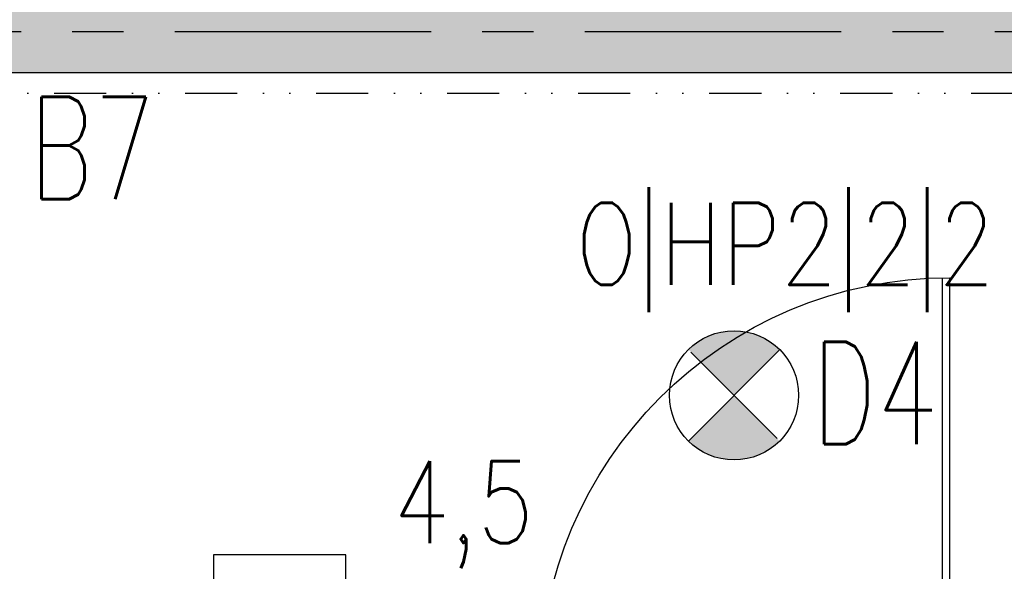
# Model space of a CAD drawing. Extents: x 41755 to 123924, y -112333 to 86187.
# Tile 368 of 582: x 106971 to 107211, y 36250 to 36385. Entities that reach past the tile are written whole.
import ezdxf
from ezdxf.enums import TextEntityAlignment as Align

# ---------------------------------------------------------------- set-up
doc = ezdxf.new("R2010")
doc.units = 0
doc.header["$LTSCALE"] = 50
doc.linetypes.add('CENTER', pattern=[2, 1.25, -0.25, 0.25, -0.25])
doc.linetypes.add('DIVIDE', pattern=[31.75, 12.7, -6.35, 0, -6.35, 0, -6.35])
doc.layers.get('0').update_dxf_attribs({"color": 101, "linetype": 'CONTINUOUS'})
for name, color, linetype in [('Drz---drzwi', 5, 'CONTINUOUS'), ('E-90', 6, 'CONTINUOUS'), ('E35', 6, 'CONTINUOUS'), ('Os-osie glowne', 1, 'CENTER'), ('Sc-beton', 7, 'CONTINUOUS'), ('Sc-beton-hatch', 86, 'CONTINUOUS'), ('Suf-widok', 8, 'CONTINUOUS')]:
    doc.layers.add(name, color=color, linetype=linetype)
doc.styles.add('ROMANS', font='romans', dxfattribs={"width": 0.85})

# ---------------------------------------------------------------- blocks, each defined once
blk = doc.blocks.new('_FKJHKH')
at = {"ltscale": 7}
for p, q in [((5, 8), (5.000000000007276, 108)), ((6.799999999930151, 8), (6.799999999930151, 107.9837986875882))]:
    blk.add_line(p, q, dxfattribs=at)
at = {"ltscale": 25}
for p, q in [((55.00000000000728, 19.69999999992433), (55.00000000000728, -28.89999999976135)), ((5, 8), (0, 8)), ((0, 8), (5, 8)), ((0, 0), (0, 8)), ((105.0000000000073, 8), (5, 8)), ((5, 8), (5, 0)), ((105.0000000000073, 8), (105.0000000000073, 0)), ((110.0000000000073, 8), (105.0000000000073, 8)), ((110.0000000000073, 0), (110.0000000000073, 8)), ((5, 0), (0, 0)), ((5, 0), (0, 0)), ((105.0000000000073, 0), (110.0000000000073, 0)), ((105.0000000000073, 0), (110.0000000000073, 0))]:
    blk.add_line(p, q, dxfattribs=at)
blk.add_arc((5, 8), 100, 0, 90)

msp = doc.modelspace()

# ---------------------------------------------------------------- hatches: boundary and pattern name
at = {"layer": 'E35'}
h = msp.add_hatch(color=256, dxfattribs=at)
edge = h.paths.add_edge_path()
edge.add_line((107145.3514009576, 36293.28278054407), (107134.2144691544, 36304.41971234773))
edge.add_ellipse((107145.3514009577, 36293.28278054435), major_axis=(11.1369318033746, -11.13693180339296), ratio=1, start_angle=90.00000000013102, end_angle=180.0000000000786, ccw=False)
edge.add_line((107156.4883327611, 36304.41971234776), (107145.3514009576, 36293.28278054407))
edge = h.paths.add_edge_path()
edge.add_line((107134.214469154, 36282.14584874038), (107145.3514009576, 36293.28278054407))
edge.add_line((107145.3514009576, 36293.28278054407), (107156.4883327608, 36282.14584874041))
edge.add_ellipse((107145.3514009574, 36293.28278054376), major_axis=(11.13693180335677, -11.13693180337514), ratio=1, start_angle=-89.99999999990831, end_angle=1.1789325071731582e-10, ccw=False)
at = {"layer": 'Sc-beton-hatch'}
h = msp.add_hatch(dxfattribs=at)
h.set_pattern_fill('ANSI33', color=256, angle=-1.272221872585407e-14, style=0)
h.set_pattern_definition([(44.99999999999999, (48983.41854682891, 565.4779691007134), (-4.490128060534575, 4.490128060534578), []), (44.99999999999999, (48987.90867682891, 565.4779691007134), (-4.490128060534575, 4.490128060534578), [3.175, -1.5875])])
h.paths.add_polyline_path([(106300.966002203, 35641.94990531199), (106300.966002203, 35621.94990531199), (106700.966002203, 35621.94990531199), (106700.966002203, 35579.94990531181), (106720.966002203, 35579.94990531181), (106720.966002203, 35621.94990531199), (107382.966002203, 35621.94990531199), (107382.966002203, 35641.94990531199), (107350.966002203, 35641.94990531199), (107350.966002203, 35646.94990531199), (107332.966002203, 35646.94990531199), (107332.966002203, 35641.94990531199)])
h.paths.add_polyline_path([(106700.966002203, 35383.94990531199), (106720.966002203, 35383.94990531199), (106720.966002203, 35449.94990530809), (106700.966002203, 35449.94990530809)])
h.paths.add_polyline_path([(106820.966002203, 35401.94990531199), (106800.966002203, 35401.94990531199), (106800.9660022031, 35203.94990531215), (106820.9660022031, 35203.94990531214)])
h.paths.add_polyline_path([(106820.966002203, 35103.94990531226), (106800.9660022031, 35103.94990531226), (106800.966002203, 34851.94990531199), (106870.9660022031, 34851.94990531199), (106870.9660022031, 34871.94990531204), (106820.966002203, 34871.94990531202)])
h.paths.add_polyline_path([(107326.966002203, 34851.94990531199), (107326.966002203, 34871.94990531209), (106990.966002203, 34871.94990531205), (106990.966002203, 34851.94990531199)])
h.paths.add_polyline_path([(107446.966002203, 34871.94990531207), (107446.966002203, 34851.94990531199), (107594.966002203, 34851.94990531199), (107594.966002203, 34871.94990531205)])
h.paths.add_polyline_path([(108050.966002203, 34851.949905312), (108050.966002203, 34871.94990531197), (107714.966002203, 34871.94990531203), (107714.966002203, 34851.94990531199)])
h.paths.add_polyline_path([(108220.966002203, 34871.94990531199), (108170.966002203, 34871.94990531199), (108170.966002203, 34851.94990531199), (108240.966002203, 34851.94990531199), (108240.966002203, 35106.44990531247), (108240.966002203, 35401.94990531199), (108220.966002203, 35401.949905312), (108220.966002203, 35106.44990531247)])
h.paths.add_polyline_path([(107590.966002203, 35401.94990531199), (107570.966002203, 35401.94990531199), (107570.966002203, 35213.94990531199), (107590.966002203, 35213.94990531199)])
h.paths.add_polyline_path([(108320.966002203, 35621.94990531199), (108320.966002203, 35584.94990530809), (108340.966002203, 35584.94990530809), (108340.966002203, 35641.949905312), (107590.966002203, 35641.94990531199), (107590.966002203, 35646.94990531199), (107570.966002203, 35646.94990531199), (107570.966002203, 35641.94990531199), (107537.966002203, 35641.94990531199), (107537.966002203, 35621.94990531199)])
h.paths.add_polyline_path([(107590.966002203, 35956.94990531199), (107570.966002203, 35956.94990531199), (107570.966002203, 35766.94990531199), (107590.966002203, 35766.94990531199)])
h.paths.add_polyline_path([(106800.966002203, 35791.94990531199), (106820.966002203, 35791.94990531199), (106820.966002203, 35834.94990531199), (106800.966002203, 35834.94990531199)])
h.paths.add_polyline_path([(106820.966002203, 36078.94990531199), (106800.966002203, 36078.949905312), (106800.966002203, 35934.94990531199), (106820.966002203, 35934.94990531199)])
h.paths.add_polyline_path([(106800.966002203, 36178.94990531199), (106820.966002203, 36178.94990531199), (106820.966002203, 36221.94990531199), (106800.966002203, 36221.94990531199)])
h.paths.add_polyline_path([(106700.966002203, 36391.94990531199), (106700.966002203, 36371.94990531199), (107332.966002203, 36371.94990531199), (107332.966002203, 36391.94990531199)])
h.paths.add_polyline_path([(108340.966002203, 36371.94990531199), (108340.966002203, 36391.949905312), (107590.966002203, 36391.949905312), (107590.966002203, 36396.94990531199), (107570.966002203, 36396.94990531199), (107570.966002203, 36366.94990531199), (107590.966002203, 36366.94990531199), (107590.966002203, 36371.949905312)])
h.paths.add_polyline_path([(107590.966002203, 36246.94990531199), (107570.966002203, 36246.94990531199), (107570.966002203, 36056.94990531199), (107590.966002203, 36056.949905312)])
h.paths.add_polyline_path([(108242.966002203, 35934.94990531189), (108262.966002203, 35934.94990531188), (108262.966002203, 36078.94990531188), (108242.966002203, 36078.94990531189)])
h.paths.add_polyline_path([(108262.966002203, 35791.949905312), (108262.966002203, 35834.94990531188), (108242.966002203, 35834.94990531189), (108242.966002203, 35791.94990531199)])
h.paths.add_polyline_path([(108262.966002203, 36221.94990531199), (108242.966002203, 36221.94990531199), (108242.966002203, 36178.94990531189), (108262.966002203, 36178.94990531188)])
h.paths.add_polyline_path([(108740.9660022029, 35621.94990531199), (108740.9660022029, 35641.94990531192), (108342.966002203, 35641.94990531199), (108342.966002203, 35584.94990530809), (108362.966002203, 35584.94990530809), (108362.966002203, 35621.94990531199)])
h.paths.add_polyline_path([(108342.966002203, 35383.94990531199), (108362.966002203, 35383.94990531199), (108362.966002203, 35449.94990531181), (108342.966002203, 35449.94990531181)])
h.paths.add_polyline_path([(108340.966002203, 35449.94990531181), (108320.966002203, 35449.94990531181), (108320.966002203, 35383.94990531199), (108340.966002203, 35383.94990531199)])
h.paths.add_polyline_path([(107570.966002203, 36516.94990531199), (107590.966002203, 36516.94990531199), (107590.966002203, 36706.94990531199), (107570.966002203, 36706.949905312)])
h.paths.add_polyline_path([(107590.966002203, 36996.94990531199), (107570.966002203, 36996.94990531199), (107570.966002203, 36806.94990531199), (107590.966002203, 36806.94990531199)])
h.paths.add_polyline_path([(108340.966002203, 37121.94990531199), (108340.966002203, 37141.949905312), (107590.966002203, 37141.949905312), (107590.966002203, 37146.94990531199), (107570.966002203, 37146.94990531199), (107570.966002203, 37116.94990531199), (107590.966002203, 37116.94990531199), (107590.966002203, 37121.949905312)])
h.paths.add_polyline_path([(107570.966002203, 37266.94990531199), (107590.966002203, 37266.94990531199), (107590.966002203, 37456.94990531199), (107570.966002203, 37456.94990531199)])
h.paths.add_polyline_path([(107590.966002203, 37746.94990531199), (107570.966002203, 37746.94990531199), (107570.966002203, 37556.94990531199), (107590.966002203, 37556.94990531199)])
h.paths.add_polyline_path([(106700.966002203, 37141.94990531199), (106700.966002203, 37121.94990531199), (107332.966002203, 37121.94990531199), (107332.966002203, 37141.94990531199)])
h.paths.add_polyline_path([(108242.966002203, 36584.94990531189), (108242.966002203, 36541.94990531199), (108262.966002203, 36541.94990531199), (108262.966002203, 36584.94990531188)])
h.paths.add_polyline_path([(108242.966002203, 36684.94990531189), (108262.966002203, 36684.94990531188), (108262.966002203, 36828.94990531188), (108242.966002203, 36828.94990531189)])
h.paths.add_polyline_path([(108262.966002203, 36971.94990531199), (108242.966002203, 36971.94990531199), (108242.966002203, 36928.94990531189), (108262.966002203, 36928.94990531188)])
h.paths.add_polyline_path([(106820.966002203, 36541.94990531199), (106820.966002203, 36584.94990531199), (106800.966002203, 36584.94990531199), (106800.966002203, 36541.94990531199)])
h.paths.add_polyline_path([(106820.966002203, 36828.94990531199), (106800.966002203, 36828.94990531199), (106800.966002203, 36684.94990531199), (106820.966002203, 36684.94990531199)])
h.paths.add_polyline_path([(106820.966002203, 36971.94990531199), (106800.966002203, 36971.94990531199), (106800.966002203, 36928.94990531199), (106820.966002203, 36928.94990531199)])
h.paths.add_polyline_path([(106820.966002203, 37334.94990531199), (106800.966002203, 37334.94990531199), (106800.966002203, 37291.94990531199), (106820.966002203, 37291.94990531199)])
h.paths.add_polyline_path([(106820.966002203, 37578.94990531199), (106800.966002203, 37578.94990531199), (106800.966002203, 37434.94990531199), (106820.966002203, 37434.94990531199)])
h.paths.add_polyline_path([(106820.966002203, 37721.94990531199), (106800.966002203, 37721.94990531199), (106800.966002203, 37678.94990531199), (106820.966002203, 37678.94990531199)])
h.paths.add_polyline_path([(106700.966002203, 37891.94990531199), (106700.966002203, 37871.94990531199), (107332.966002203, 37871.94990531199), (107332.966002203, 37891.94990531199)])
h.paths.add_polyline_path([(106800.966002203, 38041.94990531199), (106820.966002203, 38041.94990531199), (106820.966002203, 38084.94990531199), (106800.966002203, 38084.94990531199)])
h.paths.add_polyline_path([(106800.966002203, 38184.94990531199), (106820.966002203, 38184.94990531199), (106820.966002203, 38328.94990531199), (106800.966002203, 38328.94990531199)])
h.paths.add_polyline_path([(106820.966002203, 38471.94990531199), (106800.966002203, 38471.94990531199), (106800.966002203, 38428.94990531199), (106820.966002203, 38428.94990531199)])
h.paths.add_polyline_path([(107590.966002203, 38206.94990531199), (107570.966002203, 38206.94990531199), (107570.966002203, 38016.94990531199), (107590.966002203, 38016.94990531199)])
h.paths.add_polyline_path([(107590.966002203, 37871.94990531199), (108340.966002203, 37871.949905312), (108340.966002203, 37891.94990531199), (107590.966002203, 37891.94990531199), (107590.966002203, 37896.94990531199), (107570.966002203, 37896.94990531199), (107570.966002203, 37866.94990531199), (107590.966002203, 37866.94990531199)])
h.paths.add_polyline_path([(107590.966002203, 38496.94990531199), (107570.966002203, 38496.94990531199), (107570.966002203, 38306.94990531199), (107590.966002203, 38306.94990531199)])
h.paths.add_polyline_path([(107590.966002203, 38641.949905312), (107590.966002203, 38646.94990531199), (107570.966002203, 38646.94990531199), (107570.966002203, 38616.94990531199), (107590.966002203, 38616.94990531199), (107590.966002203, 38621.949905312), (108340.966002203, 38621.94990531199), (108340.966002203, 38641.949905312)])
h.paths.add_polyline_path([(106700.966002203, 38641.94990531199), (106700.966002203, 38621.94990531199), (107332.966002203, 38621.94990531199), (107332.966002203, 38641.94990531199)])
h.paths.add_polyline_path([(106820.966002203, 38834.94990531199), (106800.966002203, 38834.94990531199), (106800.966002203, 38791.94990531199), (106820.966002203, 38791.94990531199)])
h.paths.add_polyline_path([(106800.966002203, 38934.94990531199), (106820.966002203, 38934.94990531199), (106820.966002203, 39078.94990531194), (106800.966002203, 39078.94990531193)])
h.paths.add_polyline_path([(106820.966002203, 39221.94990531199), (106800.966002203, 39221.94990531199), (106800.966002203, 39178.94990531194), (106820.966002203, 39178.94990531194)])
h.paths.add_polyline_path([(107590.966002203, 39246.94990531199), (107570.966002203, 39246.94990531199), (107570.966002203, 39056.94990531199), (107590.966002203, 39056.94990531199)])
h.paths.add_polyline_path([(107570.966002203, 38766.94990531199), (107590.966002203, 38766.94990531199), (107590.966002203, 38956.94990531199), (107570.966002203, 38956.94990531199)])
h.paths.add_polyline_path([(108242.966002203, 39221.94990531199), (108242.966002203, 39178.94990531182), (108262.966002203, 39178.94990531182), (108262.966002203, 39221.94990531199)])
h.paths.add_polyline_path([(108262.966002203, 39078.94990531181), (108242.966002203, 39078.94990531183), (108242.966002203, 38934.94990531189), (108262.966002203, 38934.94990531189)])
h.paths.add_polyline_path([(108262.966002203, 38834.94990531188), (108242.966002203, 38834.94990531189), (108242.966002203, 38791.94990531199), (108262.966002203, 38791.94990531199)])
h.paths.add_polyline_path([(108242.966002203, 38428.94990531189), (108262.966002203, 38428.94990531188), (108262.966002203, 38471.94990531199), (108242.966002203, 38471.94990531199)])
h.paths.add_polyline_path([(108242.966002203, 38184.94990531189), (108262.966002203, 38184.94990531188), (108262.966002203, 38328.94990531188), (108242.966002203, 38328.94990531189)])
h.paths.add_polyline_path([(108262.966002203, 38084.94990531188), (108242.966002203, 38084.94990531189), (108242.966002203, 38041.94990531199), (108262.966002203, 38041.94990531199)])
h.paths.add_polyline_path([(108242.966002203, 37678.94990531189), (108262.966002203, 37678.94990531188), (108262.966002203, 37721.94990531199), (108242.966002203, 37721.94990531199)])
h.paths.add_polyline_path([(108242.966002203, 37434.94990531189), (108262.966002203, 37434.94990531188), (108262.966002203, 37578.94990531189), (108242.966002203, 37578.94990531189)])
h.paths.add_polyline_path([(108242.966002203, 37291.94990531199), (108262.966002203, 37291.94990531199), (108262.966002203, 37334.94990531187), (108242.966002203, 37334.94990531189)])

# ---------------------------------------------------------------- linework, layer by layer
at = {"layer": 'E35'}
msp.add_line((107134.2144691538, 36282.1458487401), (107156.4883327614, 36304.41971234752), dxfattribs=at)
at = {"layer": 'E35', "linetype": 'Continuous', "ltscale": 0.3}
msp.add_line((107134.8514009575, 36303.7827805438), (107155.8514009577, 36282.78278054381), dxfattribs=at)
msp.add_lwpolyline([(107050.7004034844, 36114.10193581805), (107050.7004034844, 36254.43497536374), (107018.4215533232, 36254.43497536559), (107018.4215533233, 36114.10193581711)], close=True, dxfattribs=at)
at = {"layer": 'E35'}
msp.add_circle((107145.3514009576, 36293.28278054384), 15.74999999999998, dxfattribs=at)
at = {"layer": 'Os-osie glowne'}
msp.add_lwpolyline([(99508.96600221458, 36381.94990531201), (111775.9660027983, 36381.94990531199)], dxfattribs=at)
at = {"layer": 'Sc-beton'}
msp.add_lwpolyline([(106700.966002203, 36371.94990531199), (107332.966002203, 36371.94990531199)], dxfattribs=at)
at = {"layer": 'Suf-widok', "linetype": 'DIVIDE', "ltscale": 0.02}
msp.add_lwpolyline([(106723.966002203, 36226.94990531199), (106723.966002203, 36366.94990531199), (107327.966002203, 36366.94990531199), (107327.966002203, 36226.94990531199), (107069.966002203, 36226.94990531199), (107069.966002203, 36020.94990531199), (106825.966002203, 36020.94990531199), (106825.966002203, 36226.94990531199)], close=True, dxfattribs=at)

# ---------------------------------------------------------------- block references
at = {"layer": 'Drz---drzwi', "xscale": -1}
msp.add_blockref('_FKJHKH', (107202.966002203, 36213.94990531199), dxfattribs=at)

# ---------------------------------------------------------------- texts
at = {"layer": 'E-90', "style": 'ROMANS', "width": 0.8}
for s, p in [('O|HP2|2|2', (107157.8143140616, 36328.79407199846)), ('4,5', (107079.3736426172, 36264.22104911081))]:
    msp.add_text(s, height=20, rotation=3.335040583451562e-09, dxfattribs=at).set_placement(p, align=Align.MIDDLE)
at = {"layer": 'E35', "style": 'ROMANS', "width": 0.7}
for s, p in [('B7', (106988.7993861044, 36353.58370625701)), ('D4', (107179.7146319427, 36293.8503956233))]:
    msp.add_text(s, height=25, dxfattribs=at).set_placement(p, align=Align.MIDDLE)

doc.saveas('drawing.dxf')
